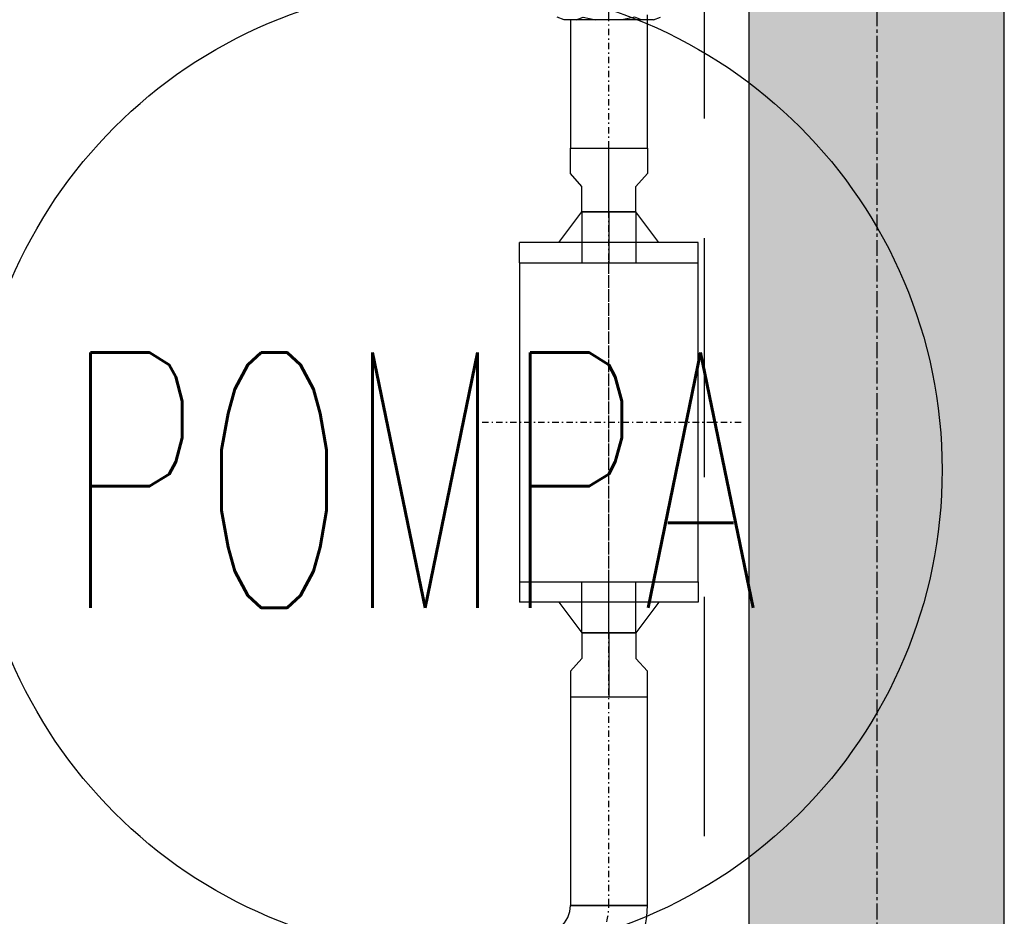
# Model space of a CAD drawing. Extents: x -7228 to 74941, y -112898 to 85621.
# Tile 614 of 635: x 53340 to 53418, y 83828 to 83898. Entities that reach past the tile are written whole.
import ezdxf
from ezdxf.enums import TextEntityAlignment as Align

# ---------------------------------------------------------------- set-up
doc = ezdxf.new("R2010")
doc.units = 0
for name, pattern in [('CENTER', [2, 1.25, -0.25, 0.25, -0.25]), ('DASHDOT', [1, 0.5, -0.25, 0, -0.25]), ('DASHED2', [0.375, 0.25, -0.125])]:
    doc.linetypes.add(name, pattern=pattern)
for name, color, linetype in [('E35', 6, 'CONTINUOUS'), ('E50kor', 3, 'CONTINUOUS'), ('Ins-co', 2, 'CONTINUOUS'), ('Ins-wod', 4, 'CONTINUOUS'), ('Os-osie glowne', 1, 'CENTER'), ('Sc-beton', 7, 'CONTINUOUS'), ('Sc-beton-hatch', 86, 'CONTINUOUS')]:
    doc.layers.add(name, color=color, linetype=linetype)
doc.styles.add('CP_ATTR', font='ROMANS.SHX')
doc.styles.add('ROMANS', font='romans', dxfattribs={"width": 0.85})

# ---------------------------------------------------------------- blocks, each defined once
blk = doc.blocks.new('_jgsjhjfhhfdf')
at = {"layer": 'Ins-wod', "linetype": 'DASHDOT'}
for p, q in [((-10.994, -428.147), (-10.994, -324.675)), ((-10.994, -428.147), (-10.994, -337.199)), ((-10.994, -403.457), (-10.994, -377.127)), ((-0.629, -390.292), (-21.359, -390.292))]:
    blk.add_line(p, q, dxfattribs=at)
at = {"layer": 'Ins-wod'}
for p, q in [((-10.994, -358.73), (-10.994, -351.03)), ((-14.501, -358.73), (-15.044, -358.537)), ((-7.486, -358.73), (-14.501, -358.73)), ((-14.009, -358.73), (-14.009, -368.792)), ((-14.009, -358.73), (-14.009, -368.792)), ((-13.561, -358.73), (-13.019, -358.537)), ((-13.019, -358.537), (-12.019, -358.73)), ((-8.969, -358.537), (-9.969, -358.73)), ((-8.426, -358.73), (-8.969, -358.537)), ((-7.979, -368.792), (-7.979, -358.346)), ((-7.979, -368.792), (-7.979, -358.73)), ((-7.486, -358.73), (-6.944, -358.537)), ((-14.009, -370.792), (-14.009, -368.792)), ((-14.009, -368.792), (-7.979, -368.792)), ((-10.994, -370.792), (-10.994, -368.792)), ((-7.979, -368.792), (-7.979, -370.792)), ((-13.114, -371.792), (-14.009, -370.792)), ((-10.994, -371.792), (-10.994, -370.792)), ((-8.874, -371.792), (-7.979, -370.792)), ((-13.114, -373.792), (-13.114, -371.792)), ((-10.994, -373.792), (-10.994, -371.792)), ((-8.874, -373.792), (-8.874, -371.792)), ((-14.913, -376.192), (-13.114, -373.792)), ((-8.874, -373.792), (-13.114, -373.792)), ((-13.114, -373.792), (-13.114, -377.792)), ((-13.114, -373.792), (-8.874, -373.792)), ((-10.994, -373.792), (-10.994, -377.792)), ((-7.075, -376.192), (-8.874, -373.792)), ((-8.874, -373.792), (-8.874, -377.792)), ((-3.994, -376.192), (-17.994, -376.192)), ((-17.994, -377.792), (-17.994, -376.192)), ((-3.994, -377.792), (-3.994, -376.192)), ((-17.994, -377.792), (-3.994, -377.792)), ((-17.994, -402.792), (-3.994, -402.792)), ((-17.994, -402.792), (-17.994, -404.392)), ((-13.114, -406.792), (-13.114, -402.792)), ((-10.994, -406.792), (-10.994, -402.792)), ((-8.874, -406.792), (-8.874, -402.792)), ((-3.994, -402.792), (-3.994, -404.392)), ((-3.994, -404.392), (-17.994, -404.392)), ((-14.913, -404.392), (-13.114, -406.792)), ((-7.075, -404.392), (-8.874, -406.792)), ((-8.874, -406.792), (-13.114, -406.792)), ((-13.114, -406.792), (-13.114, -408.792)), ((-13.114, -406.792), (-8.874, -406.792)), ((-10.994, -406.792), (-10.994, -408.792)), ((-8.874, -406.792), (-8.874, -408.792)), ((-13.114, -408.792), (-14.009, -409.792)), ((-10.994, -408.792), (-10.994, -409.792)), ((-8.874, -408.792), (-7.979, -409.792)), ((-14.009, -409.792), (-14.009, -411.792)), ((-10.994, -409.792), (-10.994, -411.792)), ((-7.979, -411.792), (-7.979, -409.792)), ((-14.009, -411.792), (-14.009, -428.147)), ((-14.009, -411.792), (-14.009, -428.147)), ((-14.009, -411.792), (-7.979, -411.792)), ((-7.979, -428.147), (-7.979, -411.792)), ((-7.979, -428.147), (-7.979, -411.792)), ((-14.009, -428.147), (-7.979, -428.147)), ((-7.979, -428.147), (-14.009, -428.147)), ((-14.009, -428.147), (-14.009, -428.147)), ((-14.009, -428.147), (-7.979, -428.147)), ((-10.994, -428.147), (-10.994, -428.147)), ((-7.979, -428.147), (-7.979, -428.147))]:
    blk.add_line(p, q, dxfattribs=at)
for points in [[(-17.994, -377.792), (-17.994, -402.792)], [(-3.994, -402.792), (-3.994, -377.792)]]:
    blk.add_lwpolyline(points, dxfattribs=at)
for major_axis, start_param, end_param in [((-1.58, 1.58), 3.05046, 3.926991), ((5.844, 5.844), 4.621256, 5.497787)]:
    blk.add_ellipse((-16.244, -428.147), major_axis=major_axis, ratio=1, start_param=start_param, end_param=end_param, dxfattribs=at)
at = {"layer": 'Ins-wod', "linetype": 'DASHDOT'}
blk.add_ellipse((-16.244, -428.147), major_axis=(3.712, 3.712), ratio=1, start_param=4.621256, end_param=5.497787, dxfattribs=at)
at = {"layer": 'Ins-wod', "style": 'CP_ATTR', "flags": 9}
for tag, p, height, rotation, width in [('PRODUCT-TYPE', (-15.448, -4.462), 0.000337, 180, 48.619691), ('PRODUCER', (-15.448, -4.462), 0.000337, 180, 48.619691), ('ARTICLE', (-15.448, -4.462), 0.000337, 180, 48.619691), ('OTHER', (-15.448, -4.462), 0.000337, 180, 48.619691), ('FLOW', (-15.448, -4.462), 0.000337, 180, 48.619691), ('NAME', (-15.448, -4.462), 0.000337, 180, 48.619691), ('OTHER', (-6.195, -13.707), 0.000337, 270, 1.595002), ('FLOW', (-6.195, -13.707), 0.000337, 270, 1.595002), ('ARTICLE', (-6.195, -13.707), 0.000337, 270, 1.595002), ('PRODUCT-TYPE', (-6.195, -13.707), 0.000337, 270, 1.595002), ('PRODUCER', (-6.195, -13.707), 0.000337, 270, 1.595002), ('NAME', (-6.195, -13.707), 0.000337, 270, 1.595002), ('PRODUCT-TYPE', (-6.195, -110.174), 0.000337, 90, 24.508066), ('PRODUCER', (-6.195, -110.174), 0.000337, 90, 24.508066), ('ARTICLE', (-6.195, -110.174), 0.000337, 90, 24.508066), ('OTHER', (-6.195, -110.174), 0.000337, 90, 24.508066), ('FLOW', (-6.195, -110.174), 0.000337, 90, 24.508066), ('NAME', (-6.195, -110.174), 0.000337, 90, 24.508066), ('OTHER', (-30.827, -162.987), 0.000761, 270, 7.892014), ('FLOW', (-30.827, -162.987), 0.000761, 270, 7.892014), ('ARTICLE', (-30.827, -162.987), 0.000761, 270, 7.892014), ('PRODUCT-TYPE', (-30.827, -162.987), 0.000761, 270, 7.892014), ('PRODUCER', (-30.827, -162.987), 0.000761, 270, 7.892014), ('NAME', (-30.827, -162.987), 0.000761, 270, 7.892014), ('PRODUCT-TYPE', (-68.461, -170.623), 0.000761, 90, 0.969593), ('PRODUCER', (-68.461, -170.623), 0.000761, 90, 0.969593), ('ARTICLE', (-68.461, -170.623), 0.000761, 90, 0.969593), ('OTHER', (-68.461, -170.623), 0.000761, 90, 0.969593), ('FLOW', (-68.461, -170.623), 0.000761, 90, 0.969593), ('NAME', (-68.461, -170.623), 0.000761, 90, 0.969593), ('PRODUCT-TYPE', (-68.461, -210.38), 0.000761, 90, 0.969593), ('PRODUCER', (-68.461, -210.38), 0.000761, 90, 0.969593), ('OTHER', (-68.461, -210.38), 0.000761, 90, 0.969593), ('ARTICLE', (-68.461, -210.38), 0.000761, 90, 0.969593), ('FLOW', (-68.461, -210.38), 0.000761, 90, 0.969593), ('NAME', (-68.461, -210.38), 0.000761, 90, 0.969593), ('PRODUCT-TYPE', (-34.846, -236.789), 0.000761, 90, 0.623389), ('PRODUCER', (-34.846, -236.789), 0.000761, 90, 0.623389), ('ARTICLE', (-34.846, -236.789), 0.000761, 90, 0.623389), ('OTHER', (-34.846, -236.789), 0.000761, 90, 0.623389), ('FLOW', (-34.846, -236.789), 0.000761, 90, 0.623389), ('NAME', (-34.846, -236.789), 0.000761, 90, 0.623389), ('OTHER', (-68.461, -241.026), 0.0001, 90, 1), ('FLOW', (-68.461, -241.026), 0.0001, 90, 1), ('ARTICLE', (-68.461, -241.026), 0.0001, 90, 1), ('PRODUCT-TYPE', (-68.461, -241.026), 0.0001, 90, 1), ('PRODUCER', (-68.461, -241.026), 0.0001, 90, 1), ('NAME', (-68.461, -241.026), 0.0001, 90, 1), ('PRODUCT-TYPE', (-68.461, -251.026), 0.000761, 90, 1.31406), ('PRODUCER', (-68.461, -251.026), 0.000761, 90, 1.31406), ('OTHER', (-68.461, -251.026), 0.000761, 90, 1.31406), ('ARTICLE', (-68.461, -251.026), 0.000761, 90, 1.31406), ('FLOW', (-68.461, -251.026), 0.000761, 90, 1.31406), ('NAME', (-68.461, -251.026), 0.000761, 90, 1.31406), ('OTHER', (-68.461, -251.026), 0.000761, 270, 1.708279), ('FLOW', (-68.461, -251.026), 0.000761, 270, 1.708279), ('ARTICLE', (-68.461, -251.026), 0.000761, 270, 1.708279), ('PRODUCT-TYPE', (-68.461, -251.026), 0.000761, 270, 1.708279), ('PRODUCER', (-68.461, -251.026), 0.000761, 270, 1.708279), ('NAME', (-68.461, -251.026), 0.000761, 270, 1.708279), ('PRODUCT-TYPE', (-280.439, -283.668), 0.000603, 180, 18.176861), ('PRODUCER', (-280.439, -283.668), 0.000603, 180, 18.176861), ('ARTICLE', (-280.439, -283.668), 0.000603, 180, 18.176861), ('OTHER', (-280.439, -283.668), 0.000603, 180, 18.176861), ('FLOW', (-280.439, -283.668), 0.000603, 180, 18.176861), ('NAME', (-280.439, -283.668), 0.000603, 180, 18.176861), ('PRODUCT-TYPE', (-66.727, -319.595), 0.000603, 90, 5.550504), ('PRODUCER', (-66.727, -319.595), 0.000603, 90, 5.550504), ('ARTICLE', (-66.727, -319.595), 0.000603, 90, 5.550504), ('OTHER', (-66.727, -319.595), 0.000603, 90, 5.550504), ('FLOW', (-66.727, -319.595), 0.000603, 90, 5.550504), ('NAME', (-66.727, -319.595), 0.000603, 90, 5.550504), ('PRODUCT-TYPE', (-10.994, -321.625), 0.0001, 90, 1), ('OTHER', (-10.994, -321.625), 0.0001, 90, 1), ('FLOW', (-10.994, -321.625), 0.0001, 90, 1), ('ARTICLE', (-10.994, -321.625), 0.0001, 90, 1), ('PRODUCER', (-10.994, -321.625), 0.0001, 90, 1), ('NAME', (-10.994, -321.625), 0.0001, 90, 1), ('PRODUCT-TYPE', (-68.264, -323.307), 0.000603, 225, 3.259505), ('PRODUCER', (-68.264, -323.307), 0.000603, 225, 3.259505), ('ARTICLE', (-68.264, -323.307), 0.000603, 225, 3.259505), ('OTHER', (-68.264, -323.307), 0.000603, 225, 3.259505), ('FLOW', (-68.264, -323.307), 0.000603, 225, 3.259505), ('NAME', (-68.264, -323.307), 0.000603, 225, 3.259505), ('PRODUCT-TYPE', (-10.994, -324.584), 0.000603, 90, 0.490663), ('PRODUCER', (-10.994, -324.584), 0.000603, 90, 0.490663), ('OTHER', (-10.994, -324.584), 0.000603, 90, 0.490663), ('FLOW', (-10.994, -324.584), 0.000603, 90, 0.490663), ('ARTICLE', (-10.994, -324.584), 0.000603, 90, 0.490663), ('NAME', (-10.994, -324.584), 0.000603, 90, 0.490663), ('OTHER', (-68.106, -328.248), 0.000213, 270, 2.751934), ('FLOW', (-68.106, -328.248), 0.000213, 270, 2.751934), ('ARTICLE', (-68.106, -328.248), 0.000213, 270, 2.751934), ('PRODUCT-TYPE', (-68.106, -328.248), 0.000213, 270, 2.751934), ('PRODUCER', (-68.106, -328.248), 0.000213, 270, 2.751934), ('NAME', (-68.106, -328.248), 0.000213, 270, 2.751934), ('OTHER', (-10.994, -334.584), 0.000603, 270, 2.727353), ('FLOW', (-10.994, -334.584), 0.000603, 270, 2.727353), ('ARTICLE', (-10.994, -334.584), 0.000603, 270, 2.727353), ('PRODUCT-TYPE', (-10.994, -334.584), 0.000603, 270, 2.727353), ('PRODUCER', (-10.994, -334.584), 0.000603, 270, 2.727353), ('NAME', (-10.994, -334.584), 0.000603, 270, 2.727353), ('OTHER', (-68.106, -343.769), 0.000213, 270, 2.751934), ('FLOW', (-68.106, -343.769), 0.000213, 270, 2.751934), ('ARTICLE', (-68.106, -343.769), 0.000213, 270, 2.751934), ('PRODUCT-TYPE', (-68.106, -343.769), 0.000213, 270, 2.751934), ('PRODUCER', (-68.106, -343.769), 0.000213, 270, 2.751934), ('NAME', (-68.106, -343.769), 0.000213, 270, 2.751934), ('OTHER', (-10.994, -406.792), 0.0001, 270, 1), ('FLOW', (-10.994, -406.792), 0.0001, 270, 1), ('ARTICLE', (-10.994, -406.792), 0.0001, 270, 1), ('PRODUCT-TYPE', (-10.994, -406.792), 0.0001, 270, 1), ('PRODUCER', (-10.994, -406.792), 0.0001, 270, 1), ('NAME', (-10.994, -406.792), 0.0001, 270, 1), ('PRODUCT-TYPE', (-10.994, -428.147), 0.000603, 90, 17.159626), ('PRODUCT-TYPE', (-10.994, -428.147), 0.000603, 90, 15.082723), ('PRODUCER', (-10.994, -428.147), 0.000603, 90, 17.159626), ('PRODUCER', (-10.994, -428.147), 0.000603, 90, 15.082723), ('ARTICLE', (-10.994, -428.147), 0.000603, 90, 17.159626), ('ARTICLE', (-10.994, -428.147), 0.000603, 90, 15.082723), ('OTHER', (-10.994, -428.147), 0.000603, 90, 17.159626), ('OTHER', (-10.994, -428.147), 0.000603, 90, 15.082723), ('FLOW', (-10.994, -428.147), 0.000603, 90, 17.159626), ('NAME', (-10.994, -428.147), 0.000603, 90, 17.159626), ('NAME', (-10.994, -428.147), 0.000603, 90, 15.082723), ('FLOW', (-10.994, -428.147), 0.000603, 90, 15.082723), ('PRODUCT-TYPE', (-216.102, -610.33), 0.000603, 90, 18.979779), ('PRODUCER', (-216.102, -610.33), 0.000603, 90, 18.979779), ('ARTICLE', (-216.102, -610.33), 0.000603, 90, 18.979779), ('OTHER', (-216.102, -610.33), 0.000603, 90, 18.979779), ('NAME', (-216.102, -610.33), 0.000603, 90, 18.979779), ('FLOW', (-216.102, -610.33), 0.000603, 90, 18.979779), ('PRODUCT-TYPE', (-225.347, -619.575), 0.000603, 180, 25.057534), ('PRODUCER', (-225.347, -619.575), 0.000603, 180, 25.057534), ('ARTICLE', (-225.347, -619.575), 0.000603, 180, 25.057534), ('OTHER', (-225.347, -619.575), 0.000603, 180, 25.057534), ('FLOW', (-225.347, -619.575), 0.000603, 180, 25.057534), ('NAME', (-225.347, -619.575), 0.000603, 180, 25.057534)]:
    blk.add_attdef(tag, p, '', height=height, rotation=rotation, dxfattribs=dict(at, width=width))
at = {"layer": 'Ins-wod', "style": 'CP_ATTR', "text_generation_flag": 4, "width": 1, "flags": 9}
for tag in ['OTHER', 'FLOW', 'ARTICLE', 'PRODUCT-TYPE', 'PRODUCER', 'NAME']:
    blk.add_attdef(tag, (-15.44, -4.462), '', height=0.0001, dxfattribs=at)
at = {"layer": 'Ins-wod', "style": 'CP_ATTR', "text_generation_flag": 4, "flags": 9}
for tag, p, height, rotation, width in [('OTHER', (-188.541, -13.707), 0.0001, 90, 1), ('ARTICLE', (-188.541, -13.707), 0.0001, 90, 1), ('PRODUCT-TYPE', (-188.541, -13.707), 0.0001, 90, 1), ('PRODUCER', (-188.541, -13.707), 0.0001, 90, 1), ('FLOW', (-188.541, -13.707), 0.0001, 90, 1), ('NAME', (-188.541, -13.707), 0.0001, 90, 1), ('OTHER', (-68.461, -146.866), 0.000761, 270, 0.969593), ('FLOW', (-68.461, -146.866), 0.000761, 270, 0.969593), ('ARTICLE', (-68.461, -146.866), 0.000761, 270, 0.969593), ('PRODUCT-TYPE', (-68.461, -146.866), 0.000761, 270, 0.969593), ('PRODUCER', (-68.461, -146.866), 0.000761, 270, 0.969593), ('NAME', (-68.461, -146.866), 0.000761, 270, 0.969593), ('ARTICLE', (-68.461, -146.866), 0.0001, 90, 1), ('PRODUCT-TYPE', (-68.461, -146.866), 0.0001, 90, 1), ('PRODUCER', (-68.461, -146.866), 0.0001, 90, 1), ('OTHER', (-68.461, -146.866), 0.0001, 90, 1), ('FLOW', (-68.461, -146.866), 0.0001, 90, 1), ('NAME', (-68.461, -146.866), 0.0001, 90, 1), ('OTHER', (-30.827, -162.987), 0.0001, 90, 1), ('FLOW', (-30.827, -162.987), 0.0001, 90, 1), ('ARTICLE', (-30.827, -162.987), 0.0001, 90, 1), ('PRODUCT-TYPE', (-30.827, -162.987), 0.0001, 90, 1), ('PRODUCER', (-30.827, -162.987), 0.0001, 90, 1), ('NAME', (-30.827, -162.987), 0.0001, 90, 1), ('OTHER', (-68.461, -186.623), 0.000761, 270, 0.969593), ('FLOW', (-68.461, -186.623), 0.000761, 270, 0.969593), ('ARTICLE', (-68.461, -186.623), 0.000761, 270, 0.969593), ('PRODUCT-TYPE', (-68.461, -186.623), 0.000761, 270, 0.969593), ('PRODUCER', (-68.461, -186.623), 0.000761, 270, 0.969593), ('NAME', (-68.461, -186.623), 0.000761, 270, 0.969593), ('OTHER', (-68.461, -210.38), 0.0001, 270, 1), ('FLOW', (-68.461, -210.38), 0.0001, 270, 1), ('ARTICLE', (-68.461, -210.38), 0.0001, 270, 1), ('PRODUCT-TYPE', (-68.461, -210.38), 0.0001, 270, 1), ('PRODUCER', (-68.461, -210.38), 0.0001, 270, 1), ('NAME', (-68.461, -210.38), 0.0001, 270, 1), ('OTHER', (-34.846, -232.045), 0.0001, 90, 1), ('ARTICLE', (-34.846, -232.045), 0.0001, 90, 1), ('PRODUCT-TYPE', (-34.846, -232.045), 0.0001, 90, 1), ('PRODUCER', (-34.846, -232.045), 0.0001, 90, 1), ('FLOW', (-34.846, -232.045), 0.0001, 90, 1), ('NAME', (-34.846, -232.045), 0.0001, 90, 1), ('OTHER', (-390.045, -283.668), 0.0001, 180, 1), ('ARTICLE', (-390.045, -283.668), 0.0001, 180, 1), ('PRODUCT-TYPE', (-390.045, -283.668), 0.0001, 180, 1), ('PRODUCER', (-390.045, -283.668), 0.0001, 180, 1), ('FLOW', (-390.045, -283.668), 0.0001, 180, 1), ('NAME', (-390.045, -283.668), 0.0001, 180, 1), ('OTHER', (-66.727, -319.595), 0.0001, 270, 1), ('FLOW', (-66.727, -319.595), 0.0001, 270, 1), ('ARTICLE', (-66.727, -319.595), 0.0001, 270, 1), ('PRODUCT-TYPE', (-66.727, -319.595), 0.0001, 270, 1), ('PRODUCER', (-66.727, -319.595), 0.0001, 270, 1), ('NAME', (-66.727, -319.595), 0.0001, 270, 1), ('OTHER', (-82.162, -337.205), 0.0001, 225, 1), ('FLOW', (-82.162, -337.205), 0.0001, 225, 1), ('ARTICLE', (-82.162, -337.205), 0.0001, 225, 1), ('PRODUCT-TYPE', (-82.162, -337.205), 0.0001, 225, 1), ('PRODUCER', (-82.162, -337.205), 0.0001, 225, 1), ('NAME', (-82.162, -337.205), 0.0001, 225, 1), ('PRODUCT-TYPE', (-10.994, -373.792), 0.0001, 90, 1), ('OTHER', (-10.994, -373.792), 0.0001, 90, 1), ('FLOW', (-10.994, -373.792), 0.0001, 90, 1), ('ARTICLE', (-10.994, -373.792), 0.0001, 90, 1), ('PRODUCER', (-10.994, -373.792), 0.0001, 90, 1), ('NAME', (-10.994, -373.792), 0.0001, 90, 1), ('NAME', (-272.911, -422.539), 0.0001, 310, 1), ('PRODUCER', (-272.911, -422.539), 0.0001, 310, 1), ('PRODUCT-TYPE', (-272.911, -422.539), 0.0001, 310, 1), ('ARTICLE', (-272.911, -422.539), 0.0001, 310, 1), ('FLOW', (-272.911, -422.539), 0.0001, 310, 1), ('OTHER', (-272.911, -422.539), 0.0001, 310, 1), ('PRODUCT-TYPE', (-376.444, -619.575), 0.0001, 180, 1), ('OTHER', (-376.444, -619.575), 0.0001, 180, 1), ('FLOW', (-376.444, -619.575), 0.0001, 180, 1), ('ARTICLE', (-376.444, -619.575), 0.0001, 180, 1), ('PRODUCER', (-376.444, -619.575), 0.0001, 180, 1), ('NAME', (-376.444, -619.575), 0.0001, 180, 1)]:
    blk.add_attdef(tag, p, '', height=height, rotation=rotation, dxfattribs=dict(at, width=width))
at = {"layer": 'Ins-wod', "style": 'CP_ATTR', "width": 1, "flags": 9}
for tag in ['OTHER', 'WEIGHT', 'VOLTAGE', 'POWER', 'FLOW', 'TEMPERATURE', 'PN', 'DN', 'CHARACTER', 'ORDER-NO', 'PRODUCT-TYPE', 'ARTICLE', 'PRODUCER', 'NUMBER', 'GROUP', 'NAME']:
    blk.add_attdef(tag, text='', height=0.00005, rotation=270, dxfattribs=at).set_placement((-6.198, -18.991), align=Align.MIDDLE_LEFT)
at = {"layer": 'Ins-wod', "style": 'CP_ATTR', "flags": 9}
for tag, p, height, width in [('ARTICLE', (-55.046, -133.451), 0.000761, 4.892514), ('OTHER', (-55.046, -133.451), 0.000761, 4.892514), ('NAME', (-55.046, -133.451), 0.000761, 4.892514), ('PRODUCER', (-55.046, -133.451), 0.000761, 4.892514), ('PRODUCT-TYPE', (-55.046, -133.451), 0.000761, 4.892514), ('FLOW', (-55.046, -133.451), 0.000761, 4.892514), ('OTHER', (-25.577, -157.737), 0.000761, 0.854973), ('FLOW', (-25.577, -157.737), 0.000761, 0.854973), ('ARTICLE', (-25.577, -157.737), 0.000761, 0.854973), ('PRODUCT-TYPE', (-25.577, -157.737), 0.000761, 0.854973), ('PRODUCER', (-25.577, -157.737), 0.000761, 0.854973), ('NAME', (-25.577, -157.737), 0.000761, 0.854973), ('OTHER', (-225.347, -619.575), 0.0001, 1), ('FLOW', (-225.347, -619.575), 0.0001, 1), ('ARTICLE', (-225.347, -619.575), 0.0001, 1), ('PRODUCT-TYPE', (-225.347, -619.575), 0.0001, 1), ('PRODUCER', (-225.347, -619.575), 0.0001, 1), ('NAME', (-225.347, -619.575), 0.0001, 1)]:
    blk.add_attdef(tag, p, '', height=height, dxfattribs=dict(at, width=width))
at = {"layer": 'Ins-wod', "style": 'CP_ATTR', "text_generation_flag": 4, "width": 1, "flags": 9}
for tag, rotation, p in [('FLOW', 270, (-68.455, -154.153)), ('TEMPERATURE', 270, (-68.454, -154.153)), ('CHARACTER', 270, (-68.455, -154.153)), ('NUMBER', 270, (-68.454, -154.153)), ('NAME', 270, (-68.455, -154.153)), ('OTHER', 270, (-68.455, -154.154)), ('WEIGHT', 270, (-68.455, -154.154)), ('VOLTAGE', 270, (-68.454, -154.154)), ('PN', 270, (-68.455, -154.154)), ('ARTICLE', 270, (-68.455, -154.154)), ('PRODUCER', 270, (-68.455, -154.154)), ('GROUP', 270, (-68.454, -154.154)), ('ORDER-NO', 270, (-68.454, -154.153)), ('PRODUCT-TYPE', 270, (-68.454, -154.153)), ('POWER', 270, (-68.454, -154.154)), ('DN', 270, (-68.454, -154.154)), ('OTHER', 270, (-68.455, -193.911)), ('WEIGHT', 270, (-68.455, -193.911)), ('VOLTAGE', 270, (-68.454, -193.911)), ('FLOW', 270, (-68.455, -193.911)), ('TEMPERATURE', 270, (-68.454, -193.911)), ('PN', 270, (-68.455, -193.911)), ('CHARACTER', 270, (-68.455, -193.911)), ('ARTICLE', 270, (-68.455, -193.911)), ('PRODUCER', 270, (-68.455, -193.911)), ('NUMBER', 270, (-68.454, -193.911)), ('GROUP', 270, (-68.454, -193.911)), ('NAME', 270, (-68.455, -193.911)), ('POWER', 270, (-68.454, -193.911)), ('DN', 270, (-68.454, -193.911)), ('ORDER-NO', 270, (-68.454, -193.911)), ('PRODUCT-TYPE', 270, (-68.454, -193.911)), ('OTHER', 180, (-292.519, -283.673)), ('WEIGHT', 180, (-292.52, -283.673)), ('VOLTAGE', 180, (-292.52, -283.673)), ('POWER', 180, (-292.52, -283.673)), ('TEMPERATURE', 180, (-292.519, -283.673)), ('DN', 180, (-292.52, -283.673)), ('CHARACTER', 180, (-292.519, -283.673)), ('ORDER-NO', 180, (-292.519, -283.673)), ('PRODUCT-TYPE', 180, (-292.519, -283.673)), ('ARTICLE', 180, (-292.52, -283.673)), ('PRODUCER', 180, (-292.519, -283.673)), ('GROUP', 180, (-292.52, -283.673)), ('FLOW', 180, (-292.519, -283.673)), ('PN', 180, (-292.519, -283.673)), ('NUMBER', 180, (-292.519, -283.673)), ('NAME', 180, (-292.519, -283.673)), ('OTHER', 270, (-10.988, -324.493)), ('WEIGHT', 270, (-10.988, -324.493)), ('VOLTAGE', 270, (-10.988, -324.493)), ('POWER', 270, (-10.988, -324.493)), ('FLOW', 270, (-10.988, -324.493)), ('TEMPERATURE', 270, (-10.988, -324.493)), ('PN', 270, (-10.988, -324.493)), ('CHARACTER', 270, (-10.988, -324.493)), ('ORDER-NO', 270, (-10.988, -324.493)), ('PRODUCT-TYPE', 270, (-10.988, -324.493)), ('ARTICLE', 270, (-10.988, -324.493)), ('PRODUCER', 270, (-10.988, -324.493)), ('NUMBER', 270, (-10.988, -324.493)), ('GROUP', 270, (-10.988, -324.493)), ('NAME', 270, (-10.988, -324.493)), ('DN', 270, (-10.988, -324.494)), ('OTHER', 270, (-10.99, -373.701)), ('WEIGHT', 270, (-10.99, -373.701)), ('VOLTAGE', 270, (-10.99, -373.701)), ('FLOW', 270, (-10.99, -373.701)), ('TEMPERATURE', 270, (-10.99, -373.701)), ('PN', 270, (-10.99, -373.701)), ('CHARACTER', 270, (-10.99, -373.701)), ('ORDER-NO', 270, (-10.99, -373.701)), ('PRODUCT-TYPE', 270, (-10.99, -373.701)), ('ARTICLE', 270, (-10.99, -373.701)), ('PRODUCER', 270, (-10.99, -373.701)), ('NUMBER', 270, (-10.99, -373.701)), ('NAME', 270, (-10.99, -373.701)), ('POWER', 270, (-10.99, -373.702)), ('DN', 270, (-10.99, -373.702)), ('GROUP', 270, (-10.99, -373.702))]:
    blk.add_attdef(tag, text='', height=0.00005, rotation=rotation, dxfattribs=at).set_placement(p, align=Align.MIDDLE_LEFT)
at = {"layer": 'Ins-wod', "style": 'CP_ATTR', "flags": 9}
for tag, rotation, p in [('OTHER', 90, (-68.455, -163.336)), ('WEIGHT', 90, (-68.455, -163.335)), ('VOLTAGE', 90, (-68.454, -163.335)), ('TEMPERATURE', 90, (-68.454, -163.336)), ('CHARACTER', 90, (-68.455, -163.336)), ('ARTICLE', 90, (-68.455, -163.335)), ('PRODUCER', 90, (-68.455, -163.336)), ('GROUP', 90, (-68.454, -163.335)), ('FLOW', 90, (-68.455, -163.336)), ('PN', 90, (-68.455, -163.336)), ('NUMBER', 90, (-68.454, -163.336)), ('NAME', 90, (-68.455, -163.336)), ('POWER', 90, (-68.454, -163.335)), ('DN', 90, (-68.454, -163.335)), ('ORDER-NO', 90, (-68.454, -163.336)), ('PRODUCT-TYPE', 90, (-68.454, -163.336)), ('WEIGHT', 90, (-68.455, -203.093)), ('VOLTAGE', 90, (-68.454, -203.093)), ('ARTICLE', 90, (-68.455, -203.093)), ('PRODUCER', 90, (-68.455, -203.093)), ('GROUP', 90, (-68.454, -203.093)), ('OTHER', 90, (-68.455, -203.093)), ('FLOW', 90, (-68.455, -203.093)), ('TEMPERATURE', 90, (-68.454, -203.093)), ('PN', 90, (-68.455, -203.093)), ('CHARACTER', 90, (-68.455, -203.093)), ('NUMBER', 90, (-68.454, -203.093)), ('NAME', 90, (-68.455, -203.093)), ('POWER', 90, (-68.454, -203.093)), ('DN', 90, (-68.454, -203.092)), ('ORDER-NO', 90, (-68.454, -203.093)), ('PRODUCT-TYPE', 90, (-68.454, -203.093)), ('OTHER', 90, (-10.989, -358.821)), ('WEIGHT', 90, (-10.989, -358.821)), ('VOLTAGE', 90, (-10.989, -358.821)), ('POWER', 90, (-10.989, -358.821)), ('FLOW', 90, (-10.989, -358.821)), ('TEMPERATURE', 90, (-10.989, -358.821)), ('PN', 90, (-10.989, -358.821)), ('DN', 90, (-10.989, -358.821)), ('CHARACTER', 90, (-10.989, -358.821)), ('ORDER-NO', 90, (-10.989, -358.821)), ('PRODUCT-TYPE', 90, (-10.989, -358.821)), ('ARTICLE', 90, (-10.989, -358.821)), ('PRODUCER', 90, (-10.989, -358.821)), ('NUMBER', 90, (-10.989, -358.821)), ('GROUP', 90, (-10.989, -358.821)), ('NAME', 90, (-10.989, -358.821)), ('OTHER', 90, (-10.99, -406.883)), ('WEIGHT', 90, (-10.99, -406.883)), ('VOLTAGE', 90, (-10.99, -406.883)), ('POWER', 90, (-10.99, -406.883)), ('FLOW', 90, (-10.99, -406.884)), ('TEMPERATURE', 90, (-10.99, -406.884)), ('PN', 90, (-10.99, -406.883)), ('DN', 90, (-10.99, -406.883)), ('CHARACTER', 90, (-10.99, -406.884)), ('ORDER-NO', 90, (-10.99, -406.884)), ('PRODUCT-TYPE', 90, (-10.99, -406.884)), ('ARTICLE', 90, (-10.99, -406.883)), ('PRODUCER', 90, (-10.99, -406.883)), ('NUMBER', 90, (-10.99, -406.884)), ('GROUP', 90, (-10.99, -406.883)), ('NAME', 90, (-10.99, -406.884)), ('OTHER', 39.77849, (-27.699, -444.522)), ('WEIGHT', 39.77849, (-27.699, -444.521)), ('VOLTAGE', 39.77849, (-27.699, -444.521)), ('POWER', 39.77849, (-27.699, -444.521)), ('TEMPERATURE', 39.77849, (-27.699, -444.522)), ('PN', 39.77849, (-27.699, -444.522)), ('DN', 39.77849, (-27.699, -444.521)), ('CHARACTER', 39.77849, (-27.699, -444.522)), ('ORDER-NO', 39.77849, (-27.699, -444.522)), ('PRODUCT-TYPE', 39.77849, (-27.699, -444.522)), ('ARTICLE', 39.77849, (-27.699, -444.521)), ('PRODUCER', 39.77849, (-27.699, -444.521)), ('GROUP', 39.77849, (-27.699, -444.521)), ('FLOW', 39.77849, (-27.699, -444.522)), ('NUMBER', 39.77849, (-27.699, -444.522)), ('NAME', 39.77849, (-27.699, -444.522)), ('OTHER', 92.87046, (-268.225, -458.633)), ('WEIGHT', 92.87046, (-268.225, -458.632)), ('VOLTAGE', 92.87046, (-268.225, -458.632)), ('POWER', 92.87046, (-268.225, -458.632)), ('TEMPERATURE', 92.87046, (-268.225, -458.633)), ('PN', 92.87046, (-268.225, -458.633)), ('DN', 92.87046, (-268.225, -458.632)), ('CHARACTER', 92.87046, (-268.225, -458.633)), ('ORDER-NO', 92.87046, (-268.225, -458.633)), ('PRODUCT-TYPE', 92.87046, (-268.225, -458.633)), ('ARTICLE', 92.87046, (-268.225, -458.632)), ('PRODUCER', 92.87046, (-268.225, -458.632)), ('NUMBER', 92.87046, (-268.225, -458.633)), ('GROUP', 92.87046, (-268.225, -458.632)), ('FLOW', 92.87046, (-268.225, -458.633)), ('NAME', 92.87046, (-268.225, -458.633)), ('WEIGHT', 39.77849, (-53.753, -466.214)), ('VOLTAGE', 39.77849, (-53.753, -466.214)), ('POWER', 39.77849, (-53.753, -466.214)), ('DN', 39.77849, (-53.753, -466.214)), ('ARTICLE', 39.77849, (-53.753, -466.214)), ('PRODUCER', 39.77849, (-53.753, -466.214)), ('GROUP', 39.77849, (-53.753, -466.214)), ('OTHER', 39.77849, (-53.753, -466.214)), ('FLOW', 39.77849, (-53.753, -466.214)), ('TEMPERATURE', 39.77849, (-53.753, -466.214)), ('PN', 39.77849, (-53.753, -466.214)), ('CHARACTER', 39.77849, (-53.753, -466.214)), ('ORDER-NO', 39.77849, (-53.753, -466.214)), ('PRODUCT-TYPE', 39.77849, (-53.753, -466.214)), ('NUMBER', 39.77849, (-53.753, -466.214)), ('NAME', 39.77849, (-53.753, -466.214)), ('NAME', 90, (-216.097, -517.257)), ('GROUP', 90, (-216.097, -517.257)), ('NUMBER', 90, (-216.097, -517.257)), ('PRODUCER', 90, (-216.097, -517.257)), ('ARTICLE', 90, (-216.097, -517.257)), ('PRODUCT-TYPE', 90, (-216.097, -517.257)), ('ORDER-NO', 90, (-216.097, -517.257)), ('CHARACTER', 90, (-216.097, -517.257)), ('DN', 90, (-216.097, -517.257)), ('PN', 90, (-216.097, -517.257)), ('TEMPERATURE', 90, (-216.097, -517.257)), ('FLOW', 90, (-216.097, -517.257)), ('POWER', 90, (-216.097, -517.257)), ('VOLTAGE', 90, (-216.097, -517.257)), ('WEIGHT', 90, (-216.097, -517.257)), ('OTHER', 90, (-216.097, -517.257)), ('GROUP', 90, (-216.096, -532.316)), ('PRODUCER', 90, (-216.096, -532.316)), ('ARTICLE', 90, (-216.096, -532.316)), ('PRODUCT-TYPE', 90, (-216.096, -532.316)), ('DN', 90, (-216.096, -532.315)), ('POWER', 90, (-216.096, -532.316)), ('VOLTAGE', 90, (-216.096, -532.316)), ('WEIGHT', 90, (-216.096, -532.316)), ('NAME', 90, (-216.096, -532.316)), ('NUMBER', 90, (-216.096, -532.316)), ('ORDER-NO', 90, (-216.096, -532.316)), ('CHARACTER', 90, (-216.096, -532.316)), ('PN', 90, (-216.096, -532.316)), ('TEMPERATURE', 90, (-216.096, -532.316)), ('FLOW', 90, (-216.096, -532.316)), ('OTHER', 90, (-216.096, -532.316)), ('OTHER', 65.34271, (-236.504, -547.705)), ('WEIGHT', 65.34271, (-236.504, -547.705)), ('VOLTAGE', 65.34271, (-236.504, -547.705)), ('POWER', 65.34271, (-236.504, -547.705)), ('FLOW', 65.34271, (-236.504, -547.705)), ('TEMPERATURE', 65.34271, (-236.504, -547.705)), ('PN', 65.34271, (-236.504, -547.705)), ('DN', 65.34271, (-236.504, -547.705)), ('CHARACTER', 65.34271, (-236.504, -547.705)), ('ORDER-NO', 65.34271, (-236.504, -547.705)), ('PRODUCT-TYPE', 65.34271, (-236.504, -547.705)), ('ARTICLE', 65.34271, (-236.504, -547.705)), ('PRODUCER', 65.34271, (-236.504, -547.705)), ('NUMBER', 65.34271, (-236.504, -547.705)), ('GROUP', 65.34271, (-236.504, -547.705)), ('NAME', 65.34271, (-236.504, -547.705))]:
    blk.add_attdef(tag, text='', height=0.00005, rotation=rotation, dxfattribs=at).set_placement(p, align=Align.MIDDLE_LEFT)
at = {"layer": 'Ins-wod', "linetype": 'ByBlock', "style": 'CP_ATTR', "flags": 9}
for tag, p, height, width in [('PRODUCT-TYPE', (-34.846, -264.026), 0.000761, 3.579097), ('PRODUCER', (-34.846, -264.026), 0.000761, 3.579097), ('ARTICLE', (-34.846, -264.026), 0.000761, 3.579097), ('OTHER', (-34.846, -264.026), 0.000761, 3.579097), ('FLOW', (-34.846, -264.026), 0.000761, 3.579097), ('NAME', (-34.846, -264.026), 0.000761, 3.579097), ('PRODUCT-TYPE', (-399.29, -274.423), 0.000603, 41.632556), ('PRODUCER', (-399.29, -274.423), 0.000603, 41.632556), ('ARTICLE', (-399.29, -274.423), 0.000603, 41.632556), ('OTHER', (-399.29, -274.423), 0.000603, 41.632556), ('FLOW', (-399.29, -274.423), 0.000603, 41.632556), ('NAME', (-399.29, -274.423), 0.000603, 41.632556)]:
    blk.add_attdef(tag, p, '', height=height, rotation=90, dxfattribs=dict(at, width=width))
at = {"layer": 'Ins-wod', "style": 'CP_ATTR', "flags": 9}
for tag, p, height, rotation, oblique, width in [('OTHER', (-271.047, -292.274), 0.0001, 95, 360, 1), ('FLOW', (-271.047, -292.274), 0.0001, 95, 360, 1), ('ARTICLE', (-271.047, -292.274), 0.0001, 95, 360, 1), ('PRODUCT-TYPE', (-271.047, -292.274), 0.0001, 95, 360, 1), ('PRODUCER', (-271.047, -292.274), 0.0001, 95, 360, 1), ('NAME', (-271.047, -292.274), 0.0001, 95, 360, 1), ('PRODUCT-TYPE', (-270.795, -295.151), 0.000603, 95, 0, 0.478976), ('ARTICLE', (-270.795, -295.151), 0.000603, 95, 0, 0.478976), ('PRODUCER', (-270.795, -295.151), 0.000603, 95, 0, 0.478976), ('OTHER', (-270.795, -295.151), 0.000603, 95, 0, 0.478976), ('FLOW', (-270.795, -295.151), 0.000603, 95, 0, 0.478976), ('NAME', (-270.795, -295.151), 0.000603, 95, 0, 0.478976), ('OTHER', (-270.133, -302.722), 0.0001, 95, 360, 1), ('ARTICLE', (-270.133, -302.722), 0.0001, 95, 360, 1), ('PRODUCT-TYPE', (-270.133, -302.722), 0.0001, 95, 360, 1), ('PRODUCER', (-270.133, -302.722), 0.0001, 95, 360, 1), ('FLOW', (-270.133, -302.722), 0.0001, 95, 360, 1), ('NAME', (-270.133, -302.722), 0.0001, 95, 360, 1), ('OTHER', (-272.911, -311.535), 0.0001, 50, 0, 1), ('FLOW', (-272.911, -311.535), 0.0001, 50, 0, 1), ('ARTICLE', (-272.911, -311.535), 0.0001, 50, 0, 1), ('PRODUCT-TYPE', (-272.911, -311.535), 0.0001, 50, 0, 1), ('PRODUCER', (-272.911, -311.535), 0.0001, 50, 0, 1), ('NAME', (-272.911, -311.535), 0.0001, 50, 0, 1), ('PRODUCT-TYPE', (-279.339, -319.195), 0.000483, 50, 0, 2.070393), ('PRODUCER', (-279.339, -319.195), 0.000483, 50, 0, 2.070393), ('OTHER', (-279.339, -319.195), 0.000483, 50, 0, 2.070393), ('FLOW', (-279.339, -319.195), 0.000483, 50, 0, 2.070393), ('NAME', (-279.339, -319.195), 0.000483, 50, 0, 2.070393), ('ARTICLE', (-279.339, -319.195), 0.000483, 50, 0, 2.070393), ('OTHER', (-279.339, -414.879), 0.000483, 310, 360, 2.070393), ('FLOW', (-279.339, -414.879), 0.000483, 310, 360, 2.070393), ('ARTICLE', (-279.339, -414.879), 0.000483, 310, 360, 2.070393), ('PRODUCT-TYPE', (-279.339, -414.879), 0.000483, 310, 360, 2.070393), ('PRODUCER', (-279.339, -414.879), 0.000483, 310, 360, 2.070393), ('NAME', (-279.339, -414.879), 0.000483, 310, 360, 2.070393), ('ARTICLE', (-259.91, -420.439), 0.000603, 24.99985, 360, 32.251138), ('OTHER', (-259.91, -420.439), 0.000603, 24.99985, 360, 32.251138), ('PRODUCT-TYPE', (-259.91, -420.439), 0.000603, 24.99985, 360, 32.251138), ('PRODUCER', (-259.91, -420.439), 0.000603, 24.99985, 360, 32.251138), ('FLOW', (-259.91, -420.439), 0.000603, 24.99985, 360, 32.251138), ('NAME', (-259.91, -420.439), 0.000603, 24.99985, 360, 32.251138), ('OTHER', (-272.911, -422.539), 0.0001, 309.99985, 360, 1), ('FLOW', (-272.911, -422.539), 0.0001, 309.99985, 360, 1), ('ARTICLE', (-272.911, -422.539), 0.0001, 309.99985, 360, 1), ('PRODUCT-TYPE', (-272.911, -422.539), 0.0001, 309.99985, 360, 1), ('PRODUCER', (-272.911, -422.539), 0.0001, 309.99985, 360, 1), ('NAME', (-272.911, -422.539), 0.0001, 309.99985, 360, 1), ('PRODUCT-TYPE', (-266.671, -423.923), 0.0001, 24.99985, 360, 1), ('OTHER', (-266.671, -423.923), 0.0001, 24.99985, 360, 1), ('FLOW', (-266.671, -423.923), 0.0001, 24.99985, 360, 1), ('ARTICLE', (-266.671, -423.923), 0.0001, 24.99985, 360, 1), ('PRODUCER', (-266.671, -423.923), 0.0001, 24.99985, 360, 1), ('NAME', (-266.671, -423.923), 0.0001, 24.99985, 360, 1), ('PRODUCT-TYPE', (-12.885, -432.182), 0.000603, 219.77849, 360, 0.69475), ('PRODUCER', (-12.885, -432.182), 0.000603, 219.77849, 360, 0.69475), ('OTHER', (-12.885, -432.182), 0.000603, 219.77849, 360, 0.69475), ('FLOW', (-12.885, -432.182), 0.000603, 219.77849, 360, 0.69475), ('ARTICLE', (-12.885, -432.182), 0.000603, 219.77849, 360, 0.69475), ('NAME', (-12.885, -432.182), 0.000603, 219.77849, 360, 0.69475), ('PRODUCT-TYPE', (-12.885, -432.182), 0.0001, 39.77849, 360, 1), ('OTHER', (-12.885, -432.182), 0.0001, 39.77849, 360, 1), ('FLOW', (-12.885, -432.182), 0.0001, 39.77849, 360, 1), ('ARTICLE', (-12.885, -432.182), 0.0001, 39.77849, 360, 1), ('PRODUCER', (-12.885, -432.182), 0.0001, 39.77849, 360, 1), ('NAME', (-12.885, -432.182), 0.0001, 39.77849, 360, 1), ('PRODUCT-TYPE', (-46.002, -459.753), 0.000603, 39.77849, 360, 3.963886), ('PRODUCER', (-46.002, -459.753), 0.000603, 39.77849, 360, 3.963886), ('ARTICLE', (-46.002, -459.753), 0.000603, 39.77849, 360, 3.963886), ('OTHER', (-46.002, -459.753), 0.000603, 39.77849, 360, 3.963886), ('FLOW', (-46.002, -459.753), 0.000603, 39.77849, 360, 3.963886), ('NAME', (-46.002, -459.753), 0.000603, 39.77849, 360, 3.963886), ('PRODUCT-TYPE', (-279.339, -494.195), 0.000483, 50, 0, 2.070393), ('PRODUCER', (-279.339, -494.195), 0.000483, 50, 0, 2.070393), ('OTHER', (-279.339, -494.195), 0.000483, 50, 0, 2.070393), ('FLOW', (-279.339, -494.195), 0.000483, 50, 0, 2.070393), ('NAME', (-279.339, -494.195), 0.000483, 50, 0, 2.070393), ('ARTICLE', (-279.339, -494.195), 0.000483, 50, 0, 2.070393), ('PRODUCT-TYPE', (-200.029, -495.469), 0.0001, 140, 0, 1), ('PRODUCER', (-200.029, -495.469), 0.0001, 140, 0, 1), ('OTHER', (-200.029, -495.469), 0.0001, 140, 0, 1), ('FLOW', (-200.029, -495.469), 0.0001, 140, 0, 1), ('ARTICLE', (-200.029, -495.469), 0.0001, 140, 0, 1), ('NAME', (-200.029, -495.469), 0.0001, 140, 0, 1), ('PRODUCT-TYPE', (-192.368, -501.897), 0.000483, 140, 360, 2.070393), ('PRODUCER', (-192.368, -501.897), 0.000483, 140, 360, 2.070393), ('ARTICLE', (-192.368, -501.897), 0.000483, 140, 360, 2.070393), ('OTHER', (-192.368, -501.897), 0.000483, 140, 360, 2.070393), ('NAME', (-192.368, -501.897), 0.000483, 140, 360, 2.070393), ('FLOW', (-192.368, -501.897), 0.000483, 140, 360, 2.070393), ('PRODUCT-TYPE', (-98.546, -503.498), 0.000603, 39.77849, 360, 9.680023), ('PRODUCER', (-98.546, -503.498), 0.000603, 39.77849, 360, 9.680023), ('ARTICLE', (-98.546, -503.498), 0.000603, 39.77849, 360, 9.680023), ('OTHER', (-98.546, -503.498), 0.000603, 39.77849, 360, 9.680023), ('FLOW', (-98.546, -503.498), 0.000603, 39.77849, 360, 9.680023), ('NAME', (-98.546, -503.498), 0.000603, 39.77849, 360, 9.680023), ('PRODUCT-TYPE', (-272.911, -597.493), 0.000483, 130, 0, 2.070393), ('PRODUCER', (-272.911, -597.493), 0.000483, 130, 0, 2.070393), ('ARTICLE', (-272.911, -597.493), 0.000483, 130, 0, 2.070393), ('OTHER', (-272.911, -597.493), 0.000483, 130, 0, 2.070393), ('NAME', (-272.911, -597.493), 0.000483, 130, 0, 2.070393), ('FLOW', (-272.911, -597.493), 0.000483, 130, 0, 2.070393), ('NAME', (-272.911, -597.493), 0.0001, 310, 360, 1), ('PRODUCER', (-272.911, -597.493), 0.0001, 310, 360, 1), ('PRODUCT-TYPE', (-272.911, -597.493), 0.0001, 310, 360, 1), ('ARTICLE', (-272.911, -597.493), 0.0001, 310, 360, 1), ('FLOW', (-272.911, -597.493), 0.0001, 310, 360, 1), ('OTHER', (-272.911, -597.493), 0.0001, 310, 360, 1)]:
    blk.add_attdef(tag, p, '', height=height, rotation=rotation, dxfattribs=dict(at, oblique=oblique, width=width))

msp = doc.modelspace()

# ---------------------------------------------------------------- hatches: boundary and pattern name
at = {"layer": 'Sc-beton-hatch'}
h = msp.add_hatch(dxfattribs=at)
h.set_pattern_fill('ANSI33', color=256, style=0)
h.paths.add_polyline_path([(53417.547, 84257.063), (53397.547, 84257.063), (53397.547, 83619.063), (52967.547, 83619.063), (52967.547, 83599.063), (53397.547, 83599.063), (53397.547, 82849.063), (53397.547, 82580.063), (53417.547, 82580.063)])

# ---------------------------------------------------------------- linework, layer by layer
at = {"layer": 'E35'}
msp.add_circle((53374.67, 83863.039), 38, dxfattribs=at)
at = {"layer": 'E50kor', "linetype": 'DASHED2', "ltscale": 75}
msp.add_line((53394.03, 84246.845), (53394.03, 83630.621), dxfattribs=at)
at = {"layer": 'Os-osie glowne'}
msp.add_lwpolyline([(53407.547, 85541.063), (53407.547, 79564.063)], dxfattribs=at)
at = {"layer": 'Sc-beton'}
for points in [[(53417.547, 81931.063), (53417.547, 85019.063)], [(53397.547, 83619.063), (53397.547, 84257.063)]]:
    msp.add_lwpolyline(points, dxfattribs=at)

# ---------------------------------------------------------------- block references
at = {"layer": 'Ins-co'}
msp.add_blockref('_jgsjhjfhhfdf', (53397.547, 84257.063), dxfattribs=at)

# ---------------------------------------------------------------- texts
at = {"layer": 'E35', "ltscale": 60, "style": 'ROMANS', "width": 0.6}
msp.add_text('POMPA', height=20, dxfattribs=at).set_placement((53343.856, 83852.239))

doc.saveas('drawing.dxf')
